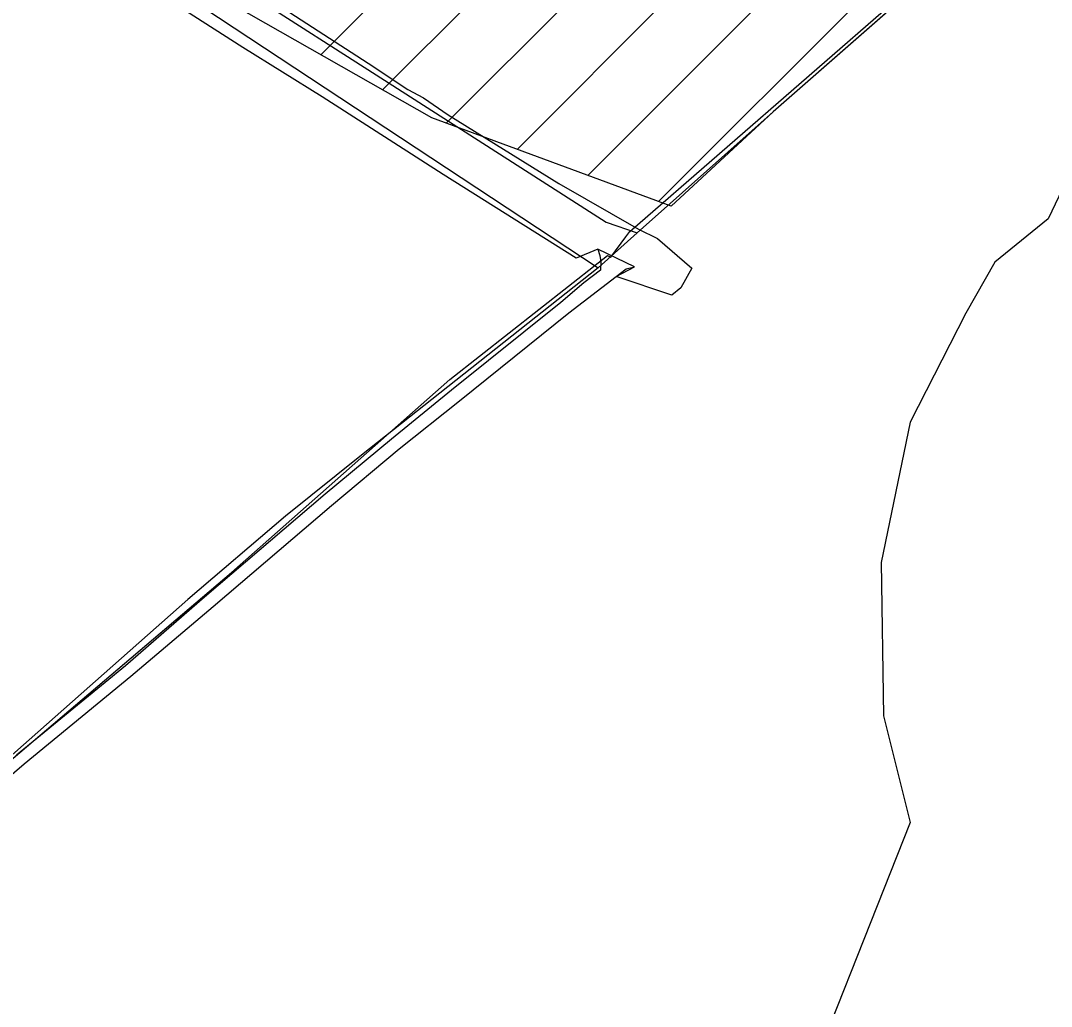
# Model space of a CAD drawing. Extents: x -564810 to -550519, y -1045831 to -1034011.
# Drawn here: x -552301.9 to -552001, y -1038878.7 to -1038591.1 of the extents above; entities that cross this region are included whole.
import ezdxf

# ---------------------------------------------------------------- set-up
doc = ezdxf.new("R2010")
doc.units = 0
for name, color, linetype in [('KN stav', 7, 'Continuous'), ('Obvod KPU', 7, 'Continuous'), ('Odvodněné plochy', 7, 'Continuous'), ('Polní cesty stavající', 7, 'Continuous'), ('přeložka st silnice', 7, 'Continuous'), ('Vrstva 33', 7, 'Continuous'), ('Vrstva 39', 7, 'Continuous')]:
    doc.layers.add(name, color=color, linetype=linetype)

msp = doc.modelspace()

# ---------------------------------------------------------------- linework, layer by layer
at = {"layer": 'KN stav'}
for p, q in [((-552341.2, -1038526.09), (-552133.26, -1038663.19)), ((-552293.63, -1038545.7), (-552198.04, -1038606.91)), ((-552029.84, -1038571.81), (-552082.19, -1038617.68)), ((-552198.04, -1038606.91), (-552130.98, -1038649.85)), ((-552082.19, -1038617.68), (-552121.87, -1038653.04)), ((-552130.98, -1038649.85), (-552121.87, -1038653.04)), ((-552121.87, -1038653.04), (-552133.26, -1038663.19)), ((-552133.26, -1038663.19), (-552202.35, -1038717.86)), ((-552202.35, -1038717.86), (-552224.56, -1038735.69)), ((-552224.56, -1038735.69), (-552253.02, -1038759.94)), ((-552253.02, -1038759.94), (-552326.68, -1038824.98))]:
    msp.add_line(p, q, dxfattribs=at)
at = {"layer": 'Obvod KPU'}
for p, q in [((-552124.03, -1038652.59), (-552027.87, -1038568.97)), ((-552129.53, -1038660.09), (-552125.17, -1038654.14)), ((-552125.17, -1038654.14), (-552124.03, -1038652.59)), ((-552133.27, -1038661.78), (-552130.55, -1038659.64)), ((-552130.55, -1038659.64), (-552129.53, -1038660.09)), ((-552176.53, -1038695.81), (-552133.27, -1038661.78)), ((-552240.29, -1038752.09), (-552176.53, -1038695.81)), ((-552324.24, -1038823.4), (-552240.29, -1038752.09))]:
    msp.add_line(p, q, dxfattribs=at)
at = {"layer": 'Odvodněné plochy'}
msp.add_lwpolyline([(-551989.93, -1038520.85), (-552018.66, -1038556.91), (-552029.84, -1038571.81), (-552082.19, -1038617.68), (-552111.93, -1038645.23), (-552181.86, -1038619.46), (-552301.49, -1038551.35), (-552386.14, -1038496.12), (-552459.76, -1038429.85), (-552553.61, -1038538.46), (-552513.13, -1038584.48), (-552448.71, -1038623.14), (-552419.27, -1038612.1), (-552336.45, -1038654.44), (-552402.71, -1038803.54), (-552481.84, -1038855.09), (-552606.98, -1038884.54)], dxfattribs=at)
at = {"layer": 'Polní cesty stavající'}
for p, q in [((-552122.64, -1038662.96), (-552133.33, -1038657.79)), ((-552133.33, -1038657.79), (-552132.77, -1038659.58)), ((-552132.77, -1038659.58), (-552132.46, -1038661.47)), ((-552132.46, -1038661.47), (-552132.61, -1038663.86)), ((-552127.98, -1038665.69), (-552125.07, -1038663.49)), ((-552125.07, -1038663.49), (-552122.64, -1038662.96)), ((-552141.82, -1038676.3), (-552127.98, -1038665.69)), ((-552132.61, -1038663.86), (-552137.45, -1038667.57)), ((-552137.45, -1038667.57), (-552144.12, -1038673.29)), ((-552144.12, -1038673.29), (-552176.1, -1038698.88)), ((-552173.75, -1038702), (-552141.82, -1038676.3)), ((-552176.1, -1038698.88), (-552193.57, -1038713.23)), ((-552191.38, -1038716.02), (-552173.75, -1038702)), ((-552193.57, -1038713.23), (-552212.99, -1038729.27)), ((-552211.09, -1038732.52), (-552191.38, -1038716.02)), ((-552212.99, -1038729.27), (-552248.15, -1038759.27)), ((-552245.66, -1038762.01), (-552211.09, -1038732.52)), ((-552248.15, -1038759.27), (-552271.22, -1038779.36)), ((-552269.71, -1038782.33), (-552245.66, -1038762.01)), ((-552271.22, -1038779.36), (-552303.08, -1038805.42)), ((-552300.87, -1038807.89), (-552269.71, -1038782.33)), ((-552320.15, -1038824.53), (-552300.87, -1038807.89))]:
    msp.add_line(p, q, dxfattribs=at)
at = {"layer": 'přeložka st silnice'}
for p, q in [((-552214.22, -1038601.04), (-551726.43, -1038113.25)), ((-552196.19, -1038611.3), (-551720.62, -1038135.73)), ((-552177.63, -1038621.02), (-551714.81, -1038158.2)), ((-552156.96, -1038628.64), (-551709, -1038180.67)), ((-552136.29, -1038636.25), (-551703.18, -1038203.14)), ((-552115.62, -1038643.87), (-551958.73, -1038486.98))]:
    msp.add_line(p, q, dxfattribs=at)
at = {"layer": 'Vrstva 33'}
msp.add_lwpolyline([(-551787.23, -1038465.89), (-551841.61, -1038535.13), (-551862.09, -1038525.24), (-551895.28, -1038529.48), (-551932.71, -1038561.98), (-551963.79, -1038590.24), (-551986.39, -1038616.38), (-552001.93, -1038648.88), (-552017.46, -1038661.6), (-552025.94, -1038676.44), (-552042.18, -1038708.23), (-552050.66, -1038749.21), (-552049.95, -1038793.94), (-552042.18, -1038825.03), (-552078.91, -1038917.59), (-552112.81, -1038999.55), (-552131.87, -1039034.17), (-552148.12, -1039062.43), (-552133.29, -1039117.54)], dxfattribs=at)
at = {"layer": 'Vrstva 39'}
msp.add_lwpolyline([(-552231.25, -1038583.44), (-552200.38, -1038603.54), (-552188.8, -1038611.18), (-552184.22, -1038613.65), (-552177.04, -1038618.58), (-552144.77, -1038638.62), (-552121.5, -1038651.88), (-552115.96, -1038654.66), (-552105.89, -1038663.32), (-552109.18, -1038669.05), (-552111.79, -1038671.22), (-552127.98, -1038665.69), (-552122.64, -1038662.96), (-552133.33, -1038657.79), (-552139.73, -1038660.41), (-552178.5, -1038635.97), (-552213.85, -1038613.36), (-552236.95, -1038598.91), (-552262.12, -1038582.8)], dxfattribs=at)

doc.saveas('drawing.dxf')
